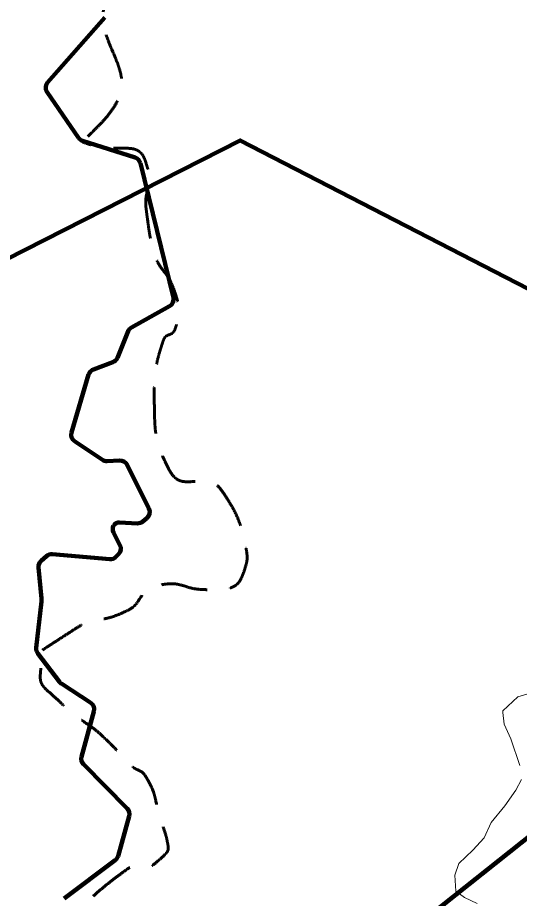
# Model space of a CAD drawing. Extents: x 553962 to 842807, y 8883888 to 9032388.
# Drawn here: x 748109 to 754579, y 8933854 to 8945215 of the extents above; entities that cross this region are included whole.
import ezdxf

# ---------------------------------------------------------------- set-up
doc = ezdxf.new("R2010")
doc.units = 0
doc.header["$LTSCALE"] = 200
doc.linetypes.add('MEDIUM_DASHED', pattern=[4.5, 3, -1.5])
for name, color, linetype, lineweight in [('10', 7, 'MEDIUM_DASHED', 60), ('14', 7, 'Continuous', 13), ('7', 7, 'Continuous', 90), ('9', 7, 'Continuous', 90)]:
    doc.layers.add(name, color=color, linetype=linetype, lineweight=lineweight)

msp = doc.modelspace()

# ---------------------------------------------------------------- linework, layer by layer
at = {"layer": '10'}
msp.add_spline([(752064, 8949931.3), (749882.4, 8948312.2), (749452.3, 8947143.5), (749636.6, 8946159.4), (749206.6, 8945236.7), (749452.3, 8944375.6), (748941.6, 8943614.3)], degree=3, dxfattribs=at)
for points in [[(748428.7, 8937057.8), (748568.6, 8937148.3), (748708.4, 8937238.8), (748848.3, 8937329.4), (749030.7, 8937447.4), (749270.9, 8937454.9), (749465.4, 8937539.2), (749644.3, 8937616.8), (749748.6, 8937866), (749946.7, 8937897.2), (750151.5, 8937929.4), (750357.8, 8937840), (750563.7, 8937835.5), (750653.6, 8937833.5), (750744.1, 8937817.7), (750834, 8937851.6), (750948, 8937894.7), (751009.1, 8938011), (751043.8, 8938123.2), (751073.8, 8938220), (751064.4, 8938323), (751043.8, 8938419.4), (750996.5, 8938641.1), (750911.9, 8938852.4), (750784.7, 8939049), (750625.7, 8939294.4), (750166, 8939169.6), (750031.8, 8939444), (749904.6, 8939704.2), (749874.5, 8939968.8), (749871.4, 8940234), (749868.3, 8940500.5), (749897, 8940771.6), (749982.5, 8941036.4), (750007.4, 8941113.5), (750119.1, 8941136.5), (750142.9, 8941209.2), (750187.9, 8941346.2), (750189.4, 8941516.7), (750142.9, 8941653.6), (750072.1, 8941862), (749901.7, 8942042.3), (749846.7, 8942262.3), (749811.1, 8942404.7), (749791.8, 8942550), (749772.7, 8942694.3), (749745.7, 8942897.4), (749833.2, 8943109.7), (749772.7, 8943311.5), (749686.1, 8943600.2), (749223.6, 8943490.5), (748941.6, 8943614.3)], [(753774.9, 8926261.4), (753812.7, 8926399.9), (753812, 8926558.8), (753709.5, 8926687.3), (753566, 8926867.3), (753376.7, 8926916.9), (753227, 8927050.3), (753014.8, 8927239.4), (752804.9, 8927430.3), (752597.6, 8927630.5), (752376.7, 8927843.7), (752192.2, 8928091.3), (752017.6, 8928334.1), (751956, 8928419.6), (752103.6, 8928574.9), (752029.9, 8928655), (751955.6, 8928735.8), (751801.6, 8928688.1), (751721.4, 8928753.8), (751652.2, 8928810.4), (751601.3, 8928901.2), (751523.9, 8928951.3), (751367.8, 8929052.4), (751185.2, 8929119.1), (751030.2, 8929222.8), (750931.1, 8929289.2), (750854.8, 8929393), (750746.4, 8929445), (750665, 8929484.1), (750582.4, 8929520.3), (750499.6, 8929556.1), (750413.3, 8929593.4), (750326.8, 8929630.1), (750240.4, 8929667.2), (750059.5, 8929745.1), (749875.6, 8929807.6), (749709.7, 8929926.4), (749552.8, 8930038.9), (749714.4, 8930314.8), (749771.5, 8930481.9), (749848.6, 8930707.8), (750077.8, 8930926.7), (750119.5, 8931152.3), (750152, 8931328.4), (750058.1, 8931532.9), (749922, 8931707.8), (749753.2, 8931924.7), (749391.3, 8931773.6), (749243.2, 8931979.4), (749032.7, 8932271.9), (748906.3, 8932592.6), (748823.6, 8932929.9), (748786.3, 8933082.2), (748758.3, 8933247.9), (748811.3, 8933399), (748934, 8933748.4), (749210.7, 8934002.5), (749514.7, 8934226), (749629.1, 8934310.1), (749795.5, 8934228.1), (749909.7, 8934329.8), (749982.5, 8934394.6), (750061.5, 8934468.6), (750045.4, 8934552), (750025.6, 8934654.5), (749991.4, 8934758.2), (749959, 8934860.6), (749901, 8935043.9), (749870.4, 8935232.4), (749773.9, 8935403.7), (749725.3, 8935490), (749619.5, 8935521), (749551.8, 8935588.9), (749459.7, 8935681.1), (749373.5, 8935781.5), (749280.2, 8935872.8), (749090.8, 8936058.2), (748862, 8936191), (748663.2, 8936378.9), (748545.5, 8936490.1), (748390.4, 8936617), (748404, 8936773.9), (748412.2, 8936868.5), (748420.5, 8936963.2), (748428.7, 8937057.8)]]:
    msp.add_open_spline(points, degree=3, dxfattribs=at)
at = {"layer": '14'}
for points in [[(754585.6, 8935566.6), (754469.7, 8935913.2), (754383.8, 8936101.9), (754363.9, 8936249.7), (754364, 8936275.1), (754558.3, 8936453.1), (754747, 8936508.7)], [(753980.4, 8934477.6), (754123.7, 8934635.3), (754216.1, 8934833.8), (754390.1, 8935047.4), (754533.5, 8935250.9), (754605.3, 8935388.3)], [(754033.9, 8933789.8), (753871.2, 8933866.5), (753759.4, 8933948.2), (753744.9, 8934152), (753796.4, 8934304.8), (753980.4, 8934477.6)]]:
    msp.add_lwpolyline(points, dxfattribs=at)
at = {"layer": '7'}
for p, q in [((749233.5, 8945215.1), (748495.3, 8944377.9)), ((748487.9, 8944255.1), (748895.3, 8943663.1)), ((748947.3, 8943624.5), (749624.8, 8943408.7)), ((749691.6, 8943337.3), (750117.2, 8941602.4)), ((750068.5, 8941491.1), (749577.1, 8941218.8)), ((749532.8, 8941168.6), (749394.8, 8940825.4)), ((749336.3, 8940768.8), (749086.2, 8940677.5)), ((749024.6, 8940611.9), (748802.4, 8939861.6)), ((748842.6, 8939750.1), (749201.5, 8939509.8)), ((749263.1, 8939493), (749424, 8939502.6)), ((749519.4, 8939447.5), (749802.1, 8938881.1)), ((749652.6, 8938691.7), (749421.7, 8938704.1)), ((749776.1, 8938759.2), (749721.4, 8938714.3)), ((749345.2, 8938575), (749428.5, 8938411.9)), ((748479.9, 8938268.2), (748411.8, 8938206.7)), ((749296.9, 8938229.2), (748555.6, 8938293.6)), ((749413.7, 8938299.4), (749379.8, 8938261.9)), ((748379.2, 8938123.6), (748414.8, 8937723.1)), ((748414.4, 8937683.3), (748349.4, 8937085.3)), ((748369.2, 8937013.9), (748648.6, 8936646.6)), ((748677.5, 8936619.8), (749051, 8936376.9)), ((749092.8, 8936266.5), (748931.4, 8935681)), ((748956.8, 8935584), (749523.3, 8935012.8)), ((749548.6, 8934915.3), (749403.4, 8934399.3)), ((749367.2, 8934346.4), (748710.8, 8933853.9))]:
    msp.add_line(p, q, dxfattribs=at)
for centre, radius, start, end in [((748570.3, 8944311.8), 100, 138.59613, 214.53343), ((748977.7, 8943719.8), 100, 214.53343, 252.33298), ((749594.5, 8943313.4), 100, 13.782, 72.33298), ((750020.1, 8941578.6), 100, 298.9895, 13.782), ((749625.5, 8941131.3), 100, 118.9895, 158.09964), ((749302, 8940862.7), 100, 290.05897, 338.09964), ((749120.5, 8940583.5), 100, 110.05897, 163.50198), ((748898.3, 8939833.2), 100, 163.50198, 236.19681), ((749257.2, 8939592.9), 100, 236.19681, 273.41434), ((749430, 8939402.8), 100, 26.52117, 93.41434), ((749712.6, 8938836.5), 100, 309.40082, 26.52117), ((749417.4, 8938623.3), 80.9, 86.94266, 150.46355), ((749658, 8938791.6), 100, 266.94267, 309.40082), ((749428, 8938617.3), 93, 150.46356, 207.06146), ((749339.5, 8938366.4), 100, 317.95892, 27.06146), ((748546.9, 8938193.9), 100, 85.03889, 132.07866), ((749305.6, 8938328.8), 100, 265.03889, 317.95892), ((748478.8, 8938132.4), 100, 132.07866, 185.07343), ((748213, 8937705.2), 202.6, 353.79658, 5.07343), ((748448.8, 8937074.5), 100, 173.79658, 217.26292), ((748740.3, 8936716.3), 115.2, 217.26292, 236.9631), ((748996.4, 8936293.1), 100, 344.58286, 56.9631), ((749027.8, 8935654.4), 100, 164.58286, 224.76287), ((749452.3, 8934942.4), 100, 344.28907, 44.76288), ((749307.2, 8934426.4), 100, 306.88314, 344.28907)]:
    msp.add_arc(centre, radius, start, end, dxfattribs=at)
at = {"layer": '9'}
msp.add_line((742465.8, 8924928.2), (760739.9, 8939450.1), dxfattribs=at)
for points in [[(760739.9, 8939450.1), (758705.7, 8940260.8), (758249.4, 8940131.7), (757970.6, 8940028.8), (750978.7, 8943631.9), (743914.7, 8940037.6)], [(760739.9, 8939450.1), (758705.7, 8940260.8), (758249.4, 8940131.7), (757970.6, 8940028.8), (750978.7, 8943631.9), (743914.7, 8940037.6)], [(760739.9, 8939450.1), (742465.8, 8924928.2), (740378.1, 8923196.1), (741055, 8921600.7)]]:
    msp.add_lwpolyline(points, dxfattribs=at)

doc.saveas('drawing.dxf')
